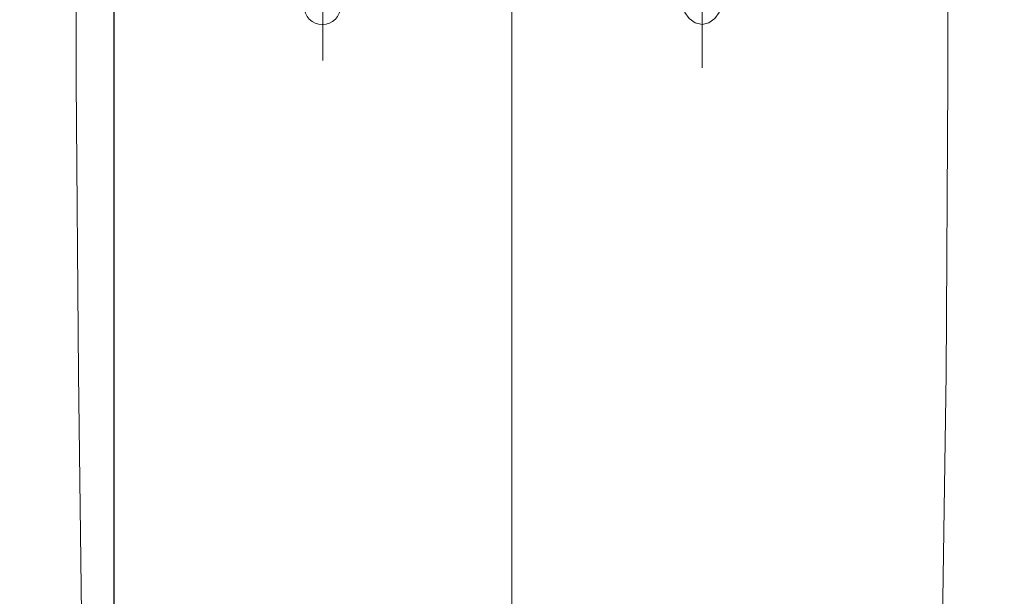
# Model space of a CAD drawing. Header units: millimetres. Extents: x 23192 to 177760, y -399809 to -79279.
# Tile 358 of 656: x 60958 to 60999, y -197701 to -197678. Entities that reach past the tile are written whole.
import ezdxf

# ---------------------------------------------------------------- set-up
doc = ezdxf.new("R2010")
doc.units = ezdxf.units.MM
doc.layers.get('0').update_dxf_attribs({"lineweight": 0})
doc.layers.add('!! 2_wypos-sanitarne', color=240, linetype='Continuous', lineweight=9)
doc.layers.add('!! wymiary osi', color=250, linetype='Continuous', lineweight=9)
doc.styles.add('TXT', font='simplex.shx')
doc.dimstyles.new('DIM50', dxfattribs={"dimscale": 5, "dimtxt": 2.5, "dimasz": 1.5, "dimexe": 0, "dimexo": 0, "dimgap": 0.5, "dimtad": 1, "dimdec": 4, "dimrnd": 0.5, "dimdsep": 46, "dimtxsty": 'TXT', "dimblk1": 'TICK1', "dimblk2": 'TICK1', "dimsah": 1, "dimcen": 0, "dimse1": 1, "dimse2": 1, "dimclrd": 1, "dimclre": 7, "dimclrt": 9, "dimadec": 0, "dimazin": 0, "dimtfac": 1, "dimtdec": 4, "dimtmove": 2, "dimatfit": 3, "dimldrblk": 'TICK1', "dimfxl": 1, "dimtolj": 1, "dimarcsym": 0})

# ---------------------------------------------------------------- blocks, each defined once
blk = doc.blocks.new('A$C324a30b8')
for points in [[(0, 0.01049), (0, -0.71083)], [(0.17552, 0), (0.17692, -0.11958), (0.17797, -0.23916), (0.17832, -0.47832)], [(-0.17832, -0.47832), (-0.17797, -0.23916), (-0.17727, -0.11958), (-0.17552, 0)], [(-0.07762, -0.24458), (-0.07762, -0.29545)], [(0.07727, -0.24755), (0.07727, -0.293)]]:
    blk.add_lwpolyline(points)
blk.add_lwpolyline([(-0.07762, -0.27727), (-0.07483, -0.27692), (-0.07238, -0.27517), (-0.07063, -0.27272), (-0.06993, -0.26993), (-0.07063, -0.26713), (-0.07238, -0.26468), (-0.07483, -0.26294), (-0.07762, -0.26224), (-0.08042, -0.26294), (-0.08287, -0.26468), (-0.08462, -0.26713), (-0.08497, -0.26993), (-0.08462, -0.27272), (-0.08287, -0.27517), (-0.08042, -0.27692)], close=True)
blk.add_circle((0.07744, -0.26975), 0.00752)
blk = doc.blocks.new('TICK1')
at = {"color": 0}
for p, q in [((0, -1.4), (0, 1.4)), ((0, 0), (-1, 0))]:
    blk.add_line(p, q, dxfattribs=at)
at = {"color": 2}
blk.add_line((-1, -1), (1, 1), dxfattribs=at)
blk = doc.blocks.new('*D2857')
at = {"layer": '!! wymiary osi', "color": 1, "lineweight": -2, "transparency": 16777216}
blk.add_line((60962.202, -197448.628), (60962.202, -197715.128), dxfattribs=at)
at = {"layer": 'DEFPOINTS', "color": 0, "transparency": 16777216}
for p in [(61070.545, -197441.128), (60923.668, -197722.628), (60962.202, -197722.628)]:
    blk.add_point(p, dxfattribs=at)
at = {"layer": '!! wymiary osi', "color": 1, "lineweight": -2, "transparency": 16777216, "xscale": 7.5, "yscale": 7.5, "zscale": 7.5}
for p, rotation in [((60962.202, -197441.128), 90), ((60962.202, -197722.628), 270)]:
    blk.add_blockref('TICK1', p, dxfattribs=dict(at, rotation=rotation))
at = {"layer": '!! wymiary osi', "color": 9, "transparency": 16777216, "insert": (60953.452, -197581.878), "char_height": 12.5, "attachment_point": 5, "rotation": 90, "style": 'TXT'}
blk.add_mtext('\\A1;281.5', dxfattribs=at)

msp = doc.modelspace()

# ---------------------------------------------------------------- block references
at = {"layer": '!! 2_wypos-sanitarne', "xscale": 100, "yscale": 100, "zscale": 100, "rotation": 180}
msp.add_blockref('A$C324a30b8', (60978.45602, -197704.34908), dxfattribs=at)

# ---------------------------------------------------------------- dimensions: what is measured, and where the dimension line sits
at = {"layer": '!! wymiary osi'}
dim = msp.add_linear_dim(base=(60962.20158, -197722.62813), p1=(61070.54515, -197441.12813), p2=(60923.66831, -197722.62813), angle=90, dimstyle='DIM50', dxfattribs=at)
dim.commit()
dim.dimension.update_dxf_attribs({"geometry": '*D2857', "text_midpoint": (60953.45158, -197581.87813)})

doc.saveas('drawing.dxf')
